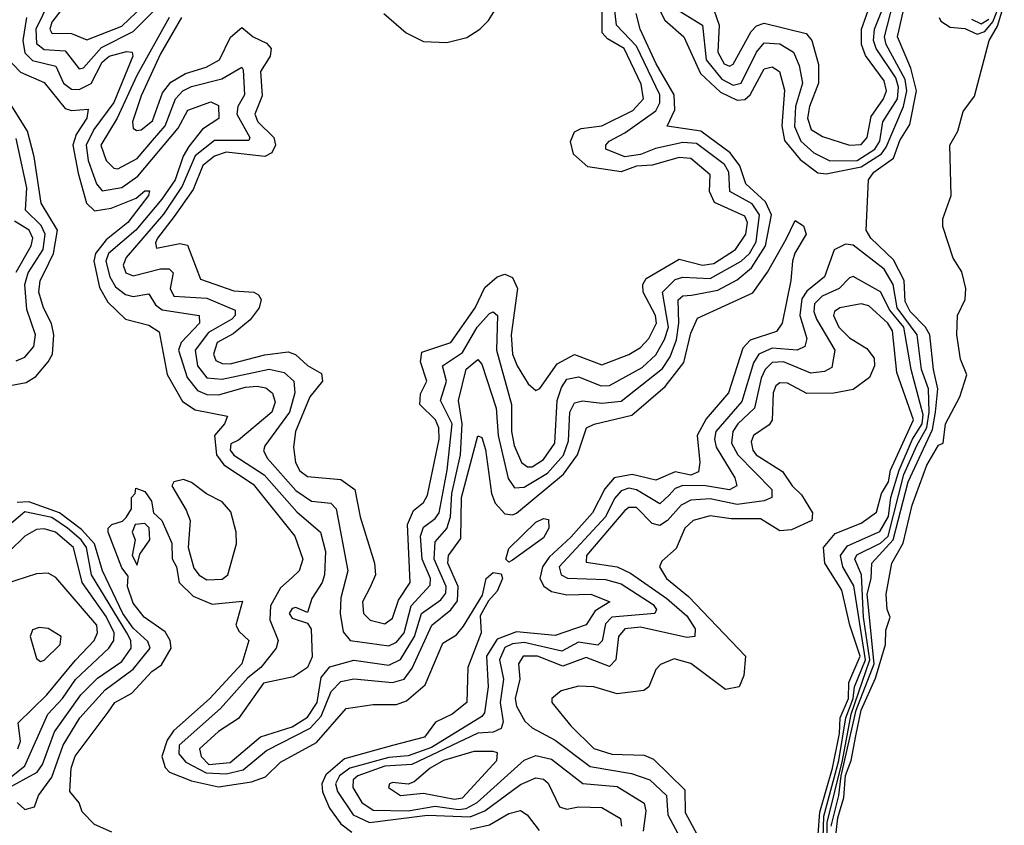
# Model space of a CAD drawing. Extents: x 2494106 to 2685573, y 758056 to 915185.
# Tile 492 of 507: x 2660432 to 2662975, y 884608 to 886689. Entities that reach past the tile are written whole.
import ezdxf

# ---------------------------------------------------------------- set-up
doc = ezdxf.new("R2010")
doc.units = 0

msp = doc.modelspace()

# ---------------------------------------------------------------- linework, layer by layer
at = {"layer": '0CON05XD'}
for points in [[(2662058.5, 886765), (2662097.9, 886688), (2662147.5, 886645), (2662190.4, 886550.4), (2662241.5, 886501.5), (2662285, 886481.3), (2662305, 886482.7), (2662318.1, 886495), (2662355, 886562.1), (2662375, 886567.1), (2662394.5, 886555), (2662407.3, 886507.3), (2662400.6, 886415), (2662407.4, 886377.4), (2662447.6, 886327.6), (2662493.3, 886293.3), (2662515, 886290.8), (2662605, 886309), (2662657.4, 886342.6), (2662670.1, 886359.9), (2662714.9, 886465.1), (2662723.5, 886505), (2662719.2, 886535), (2662669.8, 886625), (2662665.2, 886645), (2662688.5, 886735)], [(2662528.1, 884605), (2662547.9, 884685), (2662553.5, 884735), (2662592.1, 884905), (2662639.2, 885025), (2662620.8, 885205), (2662631, 885245), (2662633, 885285), (2662688.3, 885345), (2662726.3, 885495), (2662789.3, 885630.7), (2662797, 885675), (2662803.3, 885735), (2662791.8, 885785), (2662782.5, 885875), (2662771, 885895), (2662731.8, 885935), (2662719, 885961), (2662716.2, 886015), (2662688.9, 886068.9), (2662630.4, 886125), (2662618.1, 886145), (2662624.4, 886275), (2662638.1, 886295), (2662688.7, 886331.3), (2662705, 886377.1), (2662731.3, 886418.7), (2662748.1, 886505), (2662733.6, 886563.6), (2662699.4, 886645), (2662721.9, 886745)], [(2660507.9, 886735), (2660472.9, 886665), (2660475, 886627.3), (2660495, 886612.5), (2660549, 886609), (2660585, 886562.1), (2660596.2, 886565), (2660643.1, 886616.9), (2660725, 886659), (2660778.4, 886711.6)], [(2660554.7, 886735), (2660515, 886682.5), (2660509.3, 886665), (2660514.4, 886654.4), (2660565, 886653.2), (2660605, 886637.5), (2660695, 886672), (2660750.6, 886725)], [(2660849.4, 886695), (2660795, 886601.3), (2660745, 886492.2), (2660723.4, 886425), (2660725, 886408.8), (2660732.9, 886402.9), (2660745, 886404.6), (2660775, 886427.7), (2660800.2, 886499.8), (2660822.2, 886527.8), (2660859.6, 886550.4), (2660913.5, 886566.5), (2660947.5, 886585), (2660975.9, 886644.1), (2661005, 886668.8), (2661034.7, 886644.7), (2661068.9, 886628.9), (2661080.9, 886615), (2661078.4, 886595), (2661053.4, 886555), (2661057.6, 886492.4), (2661039.1, 886445), (2661047.1, 886425), (2661088, 886385), (2661092.6, 886365), (2661083.2, 886345), (2661065, 886335.7), (2660965, 886346.5), (2660935, 886336.2), (2660905, 886312), (2660879.6, 886250.4), (2660830.8, 886180.8), (2660787.7, 886125), (2660782.2, 886112.2), (2660785, 886099.2), (2660845, 886110.8), (2660865, 886106.9), (2660898.3, 886018.3), (2660985, 885988.3), (2661036.2, 885985), (2661048.5, 885978.5), (2661055, 885966.2), (2661050.5, 885945), (2661026.7, 885913.3), (2660982.6, 885877.4), (2660941.8, 885855), (2660931.8, 885825), (2660938.5, 885808.5), (2660955, 885800.5), (2660975, 885800.2), (2661065, 885823.1), (2661125, 885830.9), (2661143.9, 885823.9), (2661175, 885795.4), (2661211.5, 885775), (2661213.6, 885755), (2661181.4, 885715), (2661144.3, 885625), (2661139.2, 885585), (2661144, 885545), (2661155, 885523.6), (2661175, 885508.8), (2661261.3, 885501.3), (2661297.5, 885475), (2661310.8, 885405), (2661348.5, 885285), (2661350.8, 885255), (2661337.2, 885222.7), (2661317.1, 885185), (2661320, 885155), (2661337.3, 885137.3), (2661375, 885127.9), (2661395, 885142.9), (2661410.4, 885189.6), (2661440.3, 885235), (2661433, 885385), (2661449.2, 885420.8), (2661475, 885441.8), (2661485, 885460.8), (2661514.8, 885605), (2661514.7, 885635), (2661505.3, 885655), (2661465.4, 885695), (2661467.2, 885722.8), (2661483.2, 885755), (2661467.1, 885805), (2661470.3, 885829.8), (2661545.4, 885855), (2661608.1, 885945), (2661632.8, 885997.2), (2661665, 886024.6), (2661685, 886031.6), (2661705, 886022.7), (2661717.2, 885995), (2661701, 885875), (2661704.7, 885825), (2661716.9, 885795), (2661745, 885748.6), (2661765, 885731.2), (2661775, 885736.2), (2661819.8, 885800.2), (2661865, 885824), (2661935, 885797.7), (2662005, 885824), (2662035, 885841.8), (2662057, 885865), (2662076.5, 885905), (2662073.8, 885925), (2662042.5, 885985), (2662040.9, 886005), (2662049.7, 886020.2), (2662135, 886070.8), (2662195, 886054.8), (2662225, 886059.5), (2662280.9, 886095), (2662307.3, 886135), (2662311.3, 886165), (2662305, 886181.5), (2662226.8, 886216.8), (2662213.5, 886245), (2662215, 886288.6), (2662165, 886330.6), (2662135, 886332.7), (2662065, 886313.2), (2662025, 886310.5), (2661985, 886296.2), (2661898.8, 886308.8), (2661861.9, 886341.9), (2661854.7, 886374.7), (2661865, 886399.4), (2661881.8, 886408.2), (2661935.6, 886415), (2662015, 886454.7), (2662043.2, 886485), (2662037.3, 886522.7), (2661993.2, 886615), (2661949.6, 886639.6), (2661935.8, 886655), (2661936.3, 886725)], [(2661372.5, 886705), (2661430, 886655), (2661475, 886632.5), (2661535, 886630), (2661587, 886643), (2661620, 886665), (2661643, 886687), (2661672.5, 886735)], [(2662125, 886018.1), (2662145, 886024.3), (2662215, 886020.6), (2662295, 886064.8), (2662316.9, 886085), (2662334.3, 886115), (2662342.9, 886185), (2662323.7, 886213.7), (2662266, 886245), (2662263.4, 886295), (2662252.6, 886315), (2662179.5, 886369.5), (2662145, 886371.6), (2662074, 886356), (2662035, 886340.5), (2661995, 886334.8), (2661945.6, 886355), (2661945.5, 886365), (2661954.5, 886375), (2661995, 886396.7), (2662075, 886453.7), (2662085.4, 886474.5), (2662085.2, 886495), (2662025, 886620.7), (2661973, 886675), (2661966.5, 886735)], [(2662135, 886711.6), (2662195.2, 886675.2), (2662205.2, 886585), (2662245, 886535.2), (2662275, 886519.6), (2662295, 886525.3), (2662335, 886605.4), (2662355, 886629.5), (2662395, 886627), (2662430.7, 886605), (2662445, 886570.8), (2662454, 886525), (2662435.4, 886464.6), (2662433.1, 886413.1), (2662449, 886375), (2662483.3, 886345), (2662524.2, 886324.2), (2662595, 886325.7), (2662640.7, 886355), (2662653.8, 886375), (2662660.9, 886425), (2662699, 886485), (2662702.1, 886515), (2662695, 886538.6), (2662644.3, 886614.3), (2662637.5, 886635), (2662639.5, 886665), (2662663.7, 886725)], [(2662224.8, 886714.8), (2662238.8, 886675), (2662234.8, 886605), (2662251.2, 886575), (2662265, 886569.2), (2662275, 886574.5), (2662321, 886659), (2662335, 886672.9), (2662355, 886680.3), (2662463.5, 886653.5), (2662478.2, 886635), (2662495, 886573.3), (2662495.3, 886525.3), (2662471.6, 886465), (2662466.2, 886435), (2662475.7, 886405.7), (2662505, 886387.6), (2662575, 886364.6), (2662605, 886366.7), (2662620.4, 886385), (2662631.1, 886438.9), (2662663.2, 886485), (2662670.4, 886505), (2662665, 886531.2), (2662616.3, 886596.3), (2662606, 886625), (2662606.3, 886665), (2662627.4, 886725)], [(2662525, 884454), (2662545, 884627.3), (2662560.6, 884679.4), (2662565, 884736.6), (2662579.2, 884775), (2662591.3, 884838.7), (2662604.9, 884905), (2662642.5, 884987.5), (2662667.8, 885075), (2662668.6, 885111.4), (2662680, 885145), (2662672, 885165), (2662670, 885205), (2662684.5, 885285), (2662713.4, 885336.6), (2662736.7, 885435), (2662775, 885538), (2662805, 885590), (2662816.7, 885595), (2662823.5, 885645), (2662860, 885715), (2662878.3, 885771.7), (2662862, 885812), (2662852.5, 885875), (2662854, 885925), (2662873.9, 885966.1), (2662876, 885995), (2662865, 886037.5), (2662842.7, 886072.7), (2662815.8, 886155), (2662815.8, 886175), (2662838, 886235), (2662834, 886365), (2662855, 886401.2), (2662868.3, 886451.7), (2662898.3, 886491.7), (2662936.1, 886635), (2662957.3, 886672.7), (2662975, 886729)], [(2662806.7, 886695), (2662811.2, 886685), (2662835, 886670), (2662873.2, 886666.8), (2662905, 886651.5), (2662925, 886658.9), (2662945, 886683.4), (2662965, 886733.8)], [(2660449.4, 886695), (2660439.7, 886635), (2660445, 886603.9), (2660465, 886584), (2660525, 886568.7), (2660545, 886525.4), (2660565, 886510), (2660585, 886509.1), (2660615.9, 886524.1), (2660645, 886579.4), (2660662.5, 886595), (2660707.3, 886607.3), (2660722.5, 886605), (2660723.6, 886595), (2660675, 886474.8), (2660622.9, 886405), (2660603.2, 886365), (2660608.3, 886325), (2660630.3, 886265), (2660645, 886247.3), (2660695, 886255.9), (2660736.6, 886285), (2660841.2, 886408.8), (2660865.6, 886455), (2660925, 886477.1), (2660945, 886467.5), (2660945.8, 886434.2), (2660903.4, 886406.6), (2660868.4, 886361.6), (2660853.7, 886336.3), (2660833.5, 886275), (2660799.1, 886225), (2660731.2, 886145), (2660661, 886085), (2660654.5, 886065), (2660664.1, 886025), (2660679.3, 885999.3), (2660705, 885979.3), (2660725, 885974.2), (2660765, 885981.1), (2660782.4, 885952.4), (2660799.6, 885939.6), (2660895.6, 885925), (2660896, 885905), (2660848.4, 885855), (2660841.5, 885835), (2660863.9, 885765), (2660891.1, 885731.1), (2660915, 885720.9), (2660945, 885719.8), (2661015, 885739.6), (2661045, 885742.1), (2661067.6, 885737.6), (2661084.2, 885724.2), (2661091.2, 885701.2), (2661083.3, 885675), (2660997.1, 885602.9), (2660976.6, 885593.4), (2660975, 885576.7), (2660985, 885564), (2661062.9, 885512.9), (2661147.6, 885417.6), (2661208.2, 885365), (2661221.8, 885315), (2661218.8, 885255), (2661213.2, 885235), (2661186.3, 885193.7), (2661175, 885157.5), (2661145, 885170), (2661135, 885168), (2661128, 885155), (2661135, 885142.5), (2661175, 885130), (2661184.2, 885114.2), (2661186.9, 885043.1), (2661174.7, 885015.3), (2661138.6, 884991.4), (2661061.8, 884975), (2660996.5, 884883.5), (2660945, 884850), (2660896.4, 884805), (2660900, 884785), (2660920, 884765), (2660975, 884769.8), (2661053.8, 884836.2), (2661135, 884862.3), (2661175, 884886.9), (2661199.6, 884925), (2661210.2, 884989.8), (2661232.8, 885017.2), (2661295, 885034.3), (2661385, 885021.3), (2661415, 885035.8), (2661451.4, 885095), (2661469.3, 885155), (2661519.7, 885190.3), (2661532.6, 885207.4), (2661533.5, 885225), (2661502.4, 885295), (2661505, 885340), (2661535, 885374.6), (2661544, 885405), (2661547.8, 885465), (2661570.1, 885565), (2661574.4, 885645), (2661565.3, 885705), (2661585, 885786), (2661615, 885810.8), (2661625, 885798.8), (2661662.1, 885685), (2661667.5, 885615), (2661693.3, 885503.3), (2661709.6, 885479.6), (2661735, 885481.4), (2661795, 885517.6), (2661836, 885564), (2661849.1, 885600.9), (2661852.3, 885675), (2661865, 885698.8), (2661885, 885704.7), (2661935, 885698.1), (2661985, 885703.9), (2662092.1, 885787.9), (2662112, 885818), (2662128.3, 885861.7), (2662134.3, 885905), (2662132.2, 885965), (2662145, 885975.3), (2662167.2, 885977.2), (2662235, 885990.5), (2662285, 886017), (2662321.6, 886048.4), (2662357.7, 886105), (2662373.3, 886185), (2662358.3, 886218.3), (2662307.4, 886265), (2662291.7, 886311.7), (2662267.1, 886345), (2662190.7, 886400.7), (2662104.2, 886414.2), (2662123.5, 886456.5), (2662122.4, 886495), (2662075.6, 886575), (2662034.7, 886665), (2662024.3, 886705)], [(2660817.7, 886695), (2660734.5, 886545), (2660683.2, 886435), (2660641.2, 886365), (2660654.6, 886325), (2660675, 886305.5), (2660685, 886303.9), (2660735, 886330.7), (2660775, 886376.6), (2660807.5, 886415), (2660834.4, 886485), (2660852.7, 886505), (2660875, 886516.8), (2660953.4, 886536.6), (2661005, 886566.2), (2661009.2, 886559.2), (2661012.7, 886495), (2660995.2, 886465), (2660992.1, 886445), (2661026.1, 886385), (2661023.4, 886376.6), (2660935, 886377), (2660885, 886337.7), (2660851.3, 886258.7), (2660802.9, 886187), (2660706.8, 886075), (2660699.1, 886055), (2660705.5, 886035), (2660725, 886027.3), (2660795, 886045.2), (2660818, 886045), (2660827.9, 886035), (2660820.6, 885995), (2660829.4, 885975), (2660915, 885969.4), (2660988.2, 885938.2), (2660988.2, 885925), (2660979.7, 885915), (2660919.3, 885880.7), (2660885.2, 885835), (2660890.8, 885795), (2660915, 885763.9), (2660955, 885760.2), (2661076.2, 885786.2), (2661115, 885777.5), (2661139.6, 885755), (2661141.9, 885725), (2661128.7, 885675), (2661065, 885587.8), (2661061.6, 885575), (2661071.8, 885555), (2661145, 885472.9), (2661185, 885444.7), (2661235, 885439.6), (2661249.1, 885425), (2661278.8, 885265), (2661260.9, 885195), (2661259.2, 885155), (2661267.1, 885107.1), (2661285.3, 885085.3), (2661385, 885071.1), (2661405, 885081.1), (2661424.4, 885105), (2661442.8, 885175), (2661491.6, 885228.4), (2661492.8, 885245), (2661471.3, 885295), (2661467.2, 885355), (2661475, 885378.2), (2661505, 885400.3), (2661514.8, 885415), (2661535.6, 885525.6), (2661548.9, 885645), (2661519, 885705), (2661534.3, 885755), (2661524.1, 885795), (2661575, 885828.9), (2661613, 885895), (2661645, 885930), (2661655, 885934.5), (2661665.9, 885925), (2661663.2, 885835), (2661701.6, 885695), (2661702.1, 885625), (2661708.9, 885588.9), (2661727.5, 885545), (2661743.5, 885533.5), (2661755, 885533.8), (2661785, 885552.6), (2661813.9, 885595), (2661819.6, 885705), (2661830.8, 885739.2), (2661845, 885760), (2661875, 885766.4), (2661933.3, 885743.3), (2661955, 885743.7), (2662039.5, 885790.5), (2662075, 885823.4), (2662097.5, 885862.5), (2662107.2, 885895), (2662092, 885985), (2662125, 886018.1)], [(2662890.2, 886690.2), (2662915, 886678.1), (2662935, 886690.4)], [(2660395, 886593.8), (2660433.3, 886553.3), (2660495, 886526.8), (2660549.3, 886459.3), (2660565, 886454.6), (2660608.3, 886458.3), (2660604.6, 886435), (2660577.7, 886392.3), (2660568.5, 886365), (2660582.6, 886292.6), (2660604.2, 886215), (2660625, 886195.3), (2660668.1, 886201.9), (2660732.1, 886227.9), (2660755, 886246.9), (2660767.1, 886247.1), (2660764, 886235), (2660710.7, 886165), (2660655, 886120.7), (2660627.1, 886085), (2660623, 886065), (2660637.4, 885997.4), (2660659.2, 885959.2), (2660705, 885915.4), (2660765, 885900), (2660792.2, 885882.2), (2660812.2, 885772.2), (2660852.3, 885702.3), (2660885, 885680.8), (2660968.8, 885665), (2660960.5, 885645), (2660935.2, 885615), (2660939.8, 885565), (2660958.7, 885538.6), (2661035, 885489.1), (2661142.5, 885355), (2661162.9, 885295), (2661153.6, 885265), (2661135, 885248), (2661105, 885221.6), (2661079.4, 885175), (2661078.1, 885138.1), (2661099.2, 885085), (2661094.5, 885065), (2661054.7, 885015), (2661021.3, 884988.7), (2660950.2, 884909.8), (2660843.8, 884815), (2660842.6, 884792.6), (2660860.9, 884770.9), (2660913.3, 884743.3), (2660965, 884740.4), (2661008.9, 884751.1), (2661069.3, 884800.7), (2661181.7, 884858.3), (2661210.7, 884889.3), (2661236.5, 884953.5), (2661261.2, 884978.8), (2661295, 884986.2), (2661395, 884976.2), (2661425, 884985.3), (2661445, 885013.8), (2661495.8, 885125), (2661545, 885164.2), (2661562.4, 885187.6), (2661564.5, 885225), (2661537.9, 885285), (2661538.9, 885305), (2661571.5, 885348.5), (2661572.6, 885455), (2661615, 885614), (2661625, 885610), (2661635, 885578.8), (2661650.7, 885465), (2661660.1, 885440.1), (2661685, 885412.5), (2661705, 885409.5), (2661715, 885414.2), (2661836.5, 885515), (2661872.8, 885565), (2661895.8, 885634.2), (2661915.7, 885644.3), (2662012.6, 885667.4), (2662098.8, 885741.1), (2662146.8, 885803.2), (2662165, 885879.2), (2662182.3, 885917.7), (2662325, 885983.5), (2662363.3, 886036.7), (2662411.7, 886121.7), (2662435, 886170), (2662456.4, 886156.4), (2662463.3, 886135), (2662433.8, 886086.2), (2662427.5, 886065), (2662423.5, 886015), (2662401.5, 885905), (2662386.7, 885883.3), (2662318.5, 885861.5), (2662299.4, 885840.6), (2662262.9, 885725), (2662205, 885657.8), (2662181.6, 885615), (2662188.8, 885545), (2662185, 885520.8), (2662165, 885512.2), (2662125, 885521.1), (2662075, 885499.7), (2662014, 885514), (2661967.2, 885505), (2661942.7, 885477.3), (2661910.9, 885415), (2661855, 885351.7), (2661799.4, 885300.6), (2661782.2, 885275), (2661775.3, 885245), (2661785.9, 885225.9), (2661805, 885212.1), (2661845, 885202.7), (2661906.7, 885205), (2661956.2, 885185), (2661918.5, 885161.5), (2661894.7, 885125.3), (2661815, 885098), (2661715, 885107.7), (2661665, 885088.5), (2661637.1, 885045), (2661641.5, 884965), (2661631.9, 884898.1), (2661625, 884888.4), (2661495, 884808.2), (2661435, 884786.8), (2661385, 884782.8), (2661284.4, 884755.6), (2661257.9, 884735), (2661247.2, 884715), (2661252.6, 884695), (2661292.9, 884635), (2661335, 884614.9), (2661485, 884634), (2661595, 884629.3), (2661633.5, 884645), (2661725, 884713.1), (2661765, 884730), (2661785, 884726.9), (2661796.8, 884716.8), (2661826.2, 884655), (2661845, 884649.4), (2661874.7, 884655.3), (2661935, 884653.2), (2661983.3, 884625), (2661985.9, 884605)], [(2660365, 885736.6), (2660448.3, 885751.7), (2660472.9, 885767.2), (2660505.3, 885805), (2660515.9, 885825), (2660519.4, 885875), (2660513.8, 885903.8), (2660492.8, 885945), (2660481, 885985), (2660484.3, 886015), (2660495, 886035.4), (2660519.3, 886085), (2660529.3, 886145), (2660487.4, 886215), (2660469.3, 886335), (2660451.4, 886401.4), (2660390.1, 886500.1)], [(2660422.7, 885807.3), (2660445, 885817.1), (2660468.4, 885845), (2660472, 885875), (2660450.1, 885940.1), (2660445.2, 886005), (2660453.9, 886035), (2660492.3, 886095), (2660497.4, 886135), (2660487.3, 886157.3), (2660446.8, 886196.8), (2660450.3, 886255), (2660422.2, 886382.2)], [(2660422.9, 886037.1), (2660461.6, 886105), (2660465.9, 886125), (2660455.7, 886145), (2660418.2, 886168.2)], [(2662517.1, 884572.9), (2662517.7, 884615), (2662557.1, 884775), (2662579.4, 884895), (2662628, 885035), (2662611.5, 885145), (2662605.7, 885255), (2662589.3, 885295), (2662593.8, 885306.2), (2662655, 885336.2), (2662674.6, 885355), (2662715.6, 885514.4), (2662749.1, 885589.1), (2662774.7, 885635.3), (2662780.9, 885675), (2662779.3, 885735), (2662761.2, 885785), (2662749.7, 885875), (2662698.5, 885945), (2662688.2, 886005), (2662665, 886044.7), (2662585, 886106.2), (2662565, 886108.8), (2662535.3, 886094.7), (2662510.9, 886025), (2662465, 885987.7), (2662452.4, 885967.6), (2662447, 885925), (2662465.3, 885865), (2662460, 885845), (2662440, 885835), (2662375, 885840.2), (2662340.5, 885825), (2662327.2, 885802.8), (2662297.1, 885702.9), (2662230.2, 885625), (2662226.1, 885605), (2662230.7, 885585), (2662278.9, 885505), (2662284.5, 885485), (2662265, 885474.3), (2662203.3, 885485), (2662144.3, 885485.7), (2662125, 885478.2), (2662109.2, 885460.8), (2662085, 885437.8), (2662025, 885474.8), (2662005, 885479.1), (2661985, 885471.9), (2661967.9, 885452), (2661944.4, 885405), (2661825.3, 885275), (2661830.4, 885255), (2661846.4, 885246.4), (2661945, 885243), (2661985, 885231.5), (2662068.1, 885178.1), (2662076.5, 885165), (2662072.2, 885155), (2661961.3, 885145), (2661945, 885127.9), (2661936.2, 885083.8), (2661925, 885072.9), (2661875, 885080.4), (2661832.3, 885057.7), (2661735, 885079.5), (2661705, 885076.6), (2661685, 885067.3), (2661671.1, 885035), (2661681.5, 884985), (2661673, 884925), (2661680.3, 884875), (2661675, 884857.5), (2661655, 884848.6), (2661615, 884845.8), (2661444.5, 884765), (2661375, 884760.5), (2661305.4, 884735), (2661293.4, 884725), (2661292.2, 884705), (2661315, 884666.4), (2661345, 884647), (2661434.9, 884645.1), (2661505, 884656.8), (2661565, 884648.1), (2661585, 884651.1), (2661613.5, 884666.5), (2661735, 884776.1), (2661765, 884787.6), (2661805, 884778.4), (2661886, 884716), (2661975, 884707.7), (2662044.6, 884665), (2662048.6, 884645), (2662042.1, 884592.1)], [(2662507.1, 884575), (2662509.2, 884630.8), (2662547.6, 884775), (2662566, 884885), (2662584.4, 884935), (2662588.4, 884965), (2662616.1, 885035), (2662586.5, 885226.5), (2662558.2, 885275), (2662552, 885305), (2662570.1, 885329.9), (2662653.3, 885366.7), (2662675.8, 885405.8), (2662682.2, 885455), (2662703.3, 885525), (2662738.2, 885605), (2662763, 885645), (2662765, 885667.8), (2662734.3, 885785), (2662715.7, 885894.3), (2662679, 885939), (2662655, 885986.2), (2662585, 886025.3), (2662575, 886022.5), (2662548.2, 885995), (2662504.1, 885975), (2662484.4, 885955), (2662482.9, 885935), (2662489.6, 885915), (2662537.3, 885835), (2662529.5, 885790.5), (2662510.1, 885779.9), (2662475, 885775.8), (2662405, 885804.8), (2662375, 885803.3), (2662357.4, 885785), (2662347.3, 885762.7), (2662330, 885685), (2662286.3, 885645), (2662273.9, 885625), (2662270.7, 885595), (2662287, 885565), (2662374.1, 885475), (2662374.5, 885455), (2662355, 885445.9), (2662285, 885436.2), (2662215, 885450.7), (2662165, 885447.4), (2662140.4, 885435), (2662104.9, 885395.1), (2662085, 885382.2), (2662065, 885387.3), (2662025, 885428.4), (2662005, 885428.8), (2661995, 885421.3), (2661895.4, 885305), (2661895, 885287.5), (2661975, 885275.2), (2662009.2, 885259.2), (2662103.4, 885193.4), (2662155, 885148.8), (2662176.2, 885115), (2662175.6, 885095), (2662155, 885093.1), (2662035, 885119.8), (2661994.5, 885115.5), (2661978, 885095), (2661971.8, 885035), (2661955, 885018), (2661895, 885040.9), (2661835, 885018.5), (2661769.2, 885045), (2661732.5, 885045), (2661720, 885025), (2661723.9, 884985), (2661711.1, 884935), (2661715.3, 884915), (2661736.6, 884876.6), (2661755, 884859.6), (2661815, 884827.2), (2661905, 884759.5), (2662011.8, 884741.8), (2662059.2, 884725), (2662102.2, 884685), (2662105.8, 884635), (2662138.1, 884575)], [(2662493.9, 884585), (2662498.6, 884641.4), (2662531.4, 884755), (2662549, 884845), (2662550.7, 884885), (2662572.8, 884935), (2662573.3, 884976.7), (2662603, 885045), (2662576.1, 885125), (2662555.6, 885215), (2662511.2, 885285), (2662508.2, 885325), (2662538.5, 885361.5), (2662605, 885388.2), (2662645, 885417.1), (2662657.8, 885465), (2662675.5, 885495), (2662680.6, 885525), (2662740.2, 885655), (2662697.7, 885777.7), (2662686.2, 885885), (2662674, 885905), (2662625, 885949.7), (2662605, 885954.7), (2662550, 885945), (2662536.5, 885935), (2662534, 885925), (2662547.8, 885895), (2662575, 885867.5), (2662619.7, 885839.8), (2662638.6, 885815), (2662640, 885795), (2662626.9, 885765), (2662585, 885733.5), (2662535, 885723.9), (2662465, 885722.9), (2662415, 885750), (2662395, 885750.9), (2662385, 885742.9), (2662378.2, 885725), (2662375.3, 885654.7), (2662367.6, 885642.4), (2662327.3, 885615), (2662321.2, 885598.8), (2662325, 885577.1), (2662334.1, 885565), (2662402.1, 885522.1), (2662427.1, 885485), (2662451.5, 885461.5), (2662479.3, 885415), (2662477.7, 885395), (2662425, 885371.1), (2662395, 885368.2), (2662345, 885399.7), (2662269.7, 885399.7), (2662215, 885407.1), (2662171.1, 885395), (2662149.6, 885375), (2662127.3, 885322.7), (2662090.3, 885289.7), (2662084.2, 885275), (2662102.5, 885245), (2662159.2, 885199.2), (2662306.2, 885045), (2662302.5, 884995), (2662290, 884965), (2662255, 884958.8), (2662165, 885025.5), (2662122.5, 885037.5), (2662087, 885023), (2662075, 885010), (2662056.7, 884965), (2662043.9, 884956.1), (2661975, 884947.5), (2661915, 884965.6), (2661875, 884967.3), (2661830, 884955), (2661806, 884935), (2661806, 884925), (2661855, 884864.4), (2661915, 884806.1), (2661961.1, 884791.1), (2662045, 884789.1), (2662068.5, 884778.5), (2662149.6, 884699.6), (2662150.7, 884640.7), (2662180.6, 884585)], [(2660915, 885241.9), (2660955, 885243.2), (2660968.9, 885255), (2660991.6, 885335), (2660990.9, 885365), (2660977.2, 885417.2), (2660955, 885443.7), (2660914.2, 885464.2), (2660875, 885493.3), (2660855, 885501.4), (2660830, 885495), (2660824.3, 885485), (2660862, 885422), (2660871.6, 885395), (2660866.8, 885325), (2660881.7, 885271.7), (2660895, 885253.8), (2660915, 885241.9)], [(2660669.6, 884589.6), (2660625, 884609.4), (2660592.8, 884642.8), (2660585.4, 884665.4), (2660561.1, 884695), (2660564.6, 884755), (2660575, 884785.8), (2660659.8, 884900.2), (2660677.5, 884925), (2660721.1, 884948.9), (2660773.1, 885005), (2660797.5, 885022.5), (2660822.7, 885065), (2660820.5, 885085), (2660807.1, 885107.1), (2660753.3, 885145), (2660725, 885181.2), (2660710, 885225), (2660711.7, 885251.7), (2660695, 885272.5), (2660660, 885365), (2660660, 885375), (2660670, 885385), (2660697, 885393), (2660707, 885403), (2660720, 885425), (2660720, 885455), (2660730, 885465), (2660731.7, 885478.3), (2660755, 885470), (2660772, 885445), (2660777.5, 885415), (2660798.8, 885395), (2660825, 885336.7), (2660825.7, 885295.7), (2660836.7, 885275), (2660843.3, 885235), (2660879.7, 885199.7), (2660928.8, 885178.8), (2661006.7, 885186.7), (2660990, 885125), (2660998.3, 885108.3), (2661023.8, 885085), (2661005, 885024.4), (2660922.9, 884935), (2660828.7, 884851.3), (2660812.6, 884827.4), (2660798.8, 884785), (2660807, 884757), (2660818.6, 884745), (2660875, 884722.3), (2660945, 884706.9), (2661030.4, 884719.6), (2661066.9, 884733.1), (2661105, 884771.1), (2661198.4, 884821.6), (2661275, 884909.2), (2661345, 884920), (2661405, 884919.4), (2661430.4, 884929.6), (2661479.1, 884970.9), (2661525, 885078), (2661560, 885100), (2661578.3, 885121.7), (2661627.5, 885202.5), (2661636.7, 885245), (2661655, 885261.2), (2661675, 885257.5), (2661678.8, 885245), (2661665, 885212.5), (2661642.5, 885187.5), (2661620.8, 885149.2), (2661623.8, 885105), (2661589.1, 885015), (2661586.9, 884925), (2661548.8, 884895), (2661505.4, 884874.5), (2661477.5, 884835), (2661395, 884813.7), (2661270.7, 884779.3), (2661222.1, 884737.9), (2661212.3, 884715), (2661214.2, 884694.2), (2661231.9, 884651.9), (2661261.4, 884611.4), (2661289.8, 884589.8)], [(2660425, 884666.2), (2660445, 884648.1), (2660470, 884655), (2660480, 884685), (2660515, 884731.8), (2660544.1, 884815), (2660586.6, 884885), (2660652, 884958), (2660725, 885010.8), (2660768.4, 885065), (2660762.5, 885082.5), (2660725, 885117), (2660697.9, 885155), (2660645.9, 885265), (2660624.9, 885335), (2660591.5, 885371.5), (2660534.8, 885414.8), (2660455, 885443.6), (2660425, 885441.4)], [(2660395, 884700.1), (2660477.1, 884745), (2660490.6, 884765), (2660521.2, 884848.8), (2660589.1, 884945), (2660632.6, 884987.4), (2660695, 885030.9), (2660719.8, 885065), (2660718.6, 885085), (2660708.6, 885105), (2660617, 885255), (2660603.8, 885325), (2660590.2, 885345), (2660555.4, 885375), (2660515, 885402.6), (2660445, 885417.9), (2660375, 885358.6)], [(2661695, 885287.5), (2661687.5, 885295), (2661695, 885322.5), (2661765, 885390.8), (2661785, 885400), (2661797.5, 885397.5), (2661798.8, 885375), (2661785, 885350), (2661705, 885292.5), (2661695, 885287.5)], [(2660368.8, 884701.2), (2660445, 884761.2), (2660504.4, 884895), (2660542.1, 884935), (2660576.1, 884983.9), (2660662, 885065), (2660674.7, 885085), (2660675.2, 885104.8), (2660655, 885147.5), (2660593.3, 885235), (2660570.7, 885325), (2660524.5, 885365), (2660495, 885374), (2660475, 885372.3), (2660444.6, 885355), (2660404.8, 885315.2)], [(2660735, 885280), (2660741.7, 885308.3), (2660767.5, 885345), (2660766.4, 885376.4), (2660755, 885387.5), (2660730, 885385), (2660722.5, 885365), (2660730, 885345), (2660722.5, 885305), (2660735, 885280)], [(2660426.4, 884805), (2660433.5, 884825), (2660427.5, 884872.5), (2660501.6, 884945), (2660575.4, 885034.6), (2660624.1, 885085), (2660632.4, 885105), (2660630.7, 885125), (2660525, 885248), (2660505, 885258.8), (2660475, 885257.5), (2660395, 885231.2)], [(2660485, 885030.8), (2660495, 885034.3), (2660535.8, 885075), (2660538.8, 885095), (2660505, 885116), (2660481.7, 885118.3), (2660465, 885112.5), (2660458.8, 885095), (2660475, 885038.8), (2660485, 885030.8)], [(2661555, 884675.2), (2661575, 884678.6), (2661664.5, 884775), (2661665.7, 884795), (2661655, 884798.5), (2661605, 884798.4), (2661526.7, 884775), (2661491.8, 884755), (2661450.4, 884719.6), (2661435, 884714.3), (2661395, 884718.1), (2661386.7, 884715), (2661384, 884705), (2661415, 884684.6), (2661475, 884690.4), (2661555, 884675.2)], [(2661595, 884597.6), (2661645, 884608.4), (2661695, 884637.8), (2661725, 884645.5), (2661742.5, 884635), (2661773.8, 884593.8)]]:
    msp.add_lwpolyline(points, dxfattribs=at)

doc.saveas('drawing.dxf')
